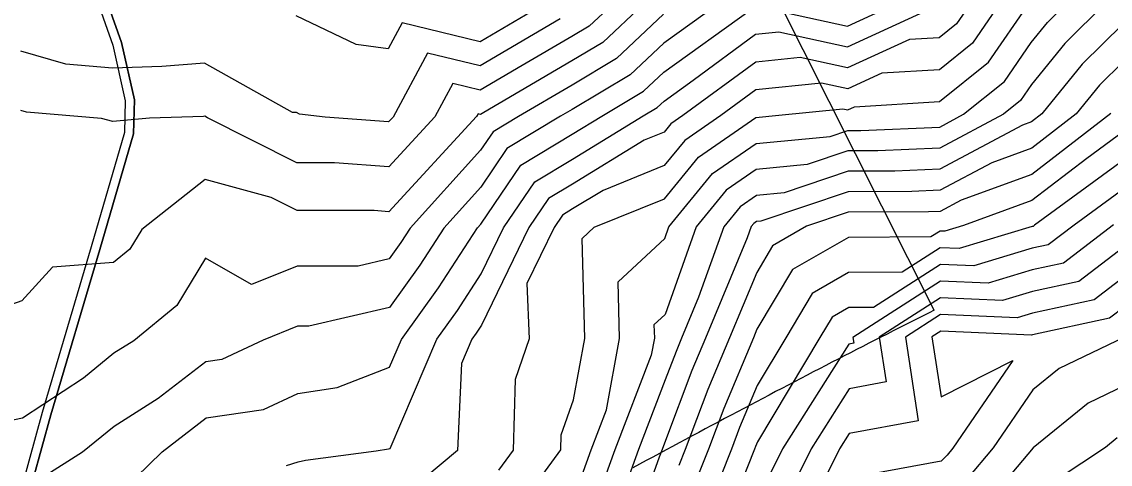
# Model space of a CAD drawing. Extents: x 42655 to 43811, y -141820 to -141156.
# Drawn here: x 43210.6 to 43270.9, y -141543.2 to -141518.6 of the extents above; entities that cross this region are included whole.
import ezdxf

# ---------------------------------------------------------------- set-up
doc = ezdxf.new("R2010")
doc.units = 0
for name, color, linetype in [('D-STR-HTXT', 7, 'Continuous'), ('ZE_HICN', 7, 'Continuous'), ('ZE_LWCN', 7, 'Continuous'), ('地形', 7, 'Continuous'), ('現況水路ﾊｯﾁ', 7, 'Continuous')]:
    doc.layers.add(name, color=color, linetype=linetype)

msp = doc.modelspace()

# ---------------------------------------------------------------- linework, layer by layer
at = {"layer": 'D-STR-HTXT'}
msp.add_line((43261.146, -141534.624), (43238.696, -141489.947), dxfattribs=at)
msp.add_lwpolyline([(43261.146, -141534.624), (43260.867, -141534.764), (43260.537, -141534.93), (43260.206, -141535.097), (43259.874, -141535.265), (43259.541, -141535.434), (43259.208, -141535.603), (43258.874, -141535.773), (43258.538, -141535.944), (43258.202, -141536.115), (43257.866, -141536.287), (43257.528, -141536.46), (43257.19, -141536.634), (43256.851, -141536.808), (43256.511, -141536.983), (43256.17, -141537.159), (43255.828, -141537.335), (43255.486, -141537.512), (43255.142, -141537.69), (43254.798, -141537.869), (43254.453, -141538.048), (43254.108, -141538.228), (43253.761, -141538.408), (43253.414, -141538.59), (43253.066, -141538.772), (43252.717, -141538.955), (43252.367, -141539.138), (43252.016, -141539.323), (43251.665, -141539.508), (43251.313, -141539.693), (43250.96, -141539.88), (43250.606, -141540.067), (43250.251, -141540.254), (43249.896, -141540.443), (43249.539, -141540.632), (43249.182, -141540.822), (43248.824, -141541.012), (43248.466, -141541.203), (43248.106, -141541.395), (43247.745, -141541.588), (43247.384, -141541.781), (43247.022, -141541.975), (43246.659, -141542.17), (43246.296, -141542.365), (43245.931, -141542.561), (43245.566, -141542.758), (43245.199, -141542.955), (43244.832, -141543.153), (43244.465, -141543.352)], dxfattribs=at)
at = {"layer": 'ZE_HICN'}
for points in [[(43263.181, -141517.611), (43262.381, -141518.767), (43261.434, -141519.532), (43259.779, -141519.632), (43256.354, -141521.206), (43253.719, -141520.63), (43251.264, -141520.879), (43247.224, -141523.849), (43246.565, -141524.304), (43246.194, -141524.758), (43245.078, -141525.213), (43241.119, -141527.636), (43239.792, -141528.434), (43238.698, -141530.052), (43236.068, -141535.46), (43235.789, -141535.889), (43235.545, -141536.229), (43234.97, -141537.574), (43234.751, -141542.396), (43231.027, -141545.511)], [(43245.026, -141517.697), (43242.801, -141519.789), (43241.087, -141520.81), (43236.204, -141523.669), (43236.013, -141523.781), (43235.887, -141523.751), (43235.805, -141523.903), (43230.95, -141529.169), (43230.138, -141529.109), (43225.861, -141529.107), (43224.426, -141528.384), (43220.765, -141527.39), (43217.266, -141530.153), (43216.599, -141531.251), (43215.698, -141531.988), (43212.321, -141532.247), (43210.62, -141534.106), (43206.081, -141535.712)], [(43271.607, -141518.766), (43269.351, -141521), (43267.114, -141523.755), (43266.544, -141524.194), (43266.033, -141524.381), (43261.468, -141526.817), (43258.962, -141526.921), (43256.381, -141526.933), (43252.831, -141528.129), (43251.299, -141528.275), (43250.395, -141528.899), (43249.494, -141530.001), (43248.104, -141533.908), (43247.162, -141536.175), (43246.854, -141536.907), (43246.258, -141538.49), (43244.768, -141542.349), (43243.583, -141545.635)], [(43271.65, -141527.901), (43268.896, -141529.91), (43267.469, -141530.998), (43266.577, -141531.192), (43263.338, -141532.17), (43261.493, -141532.091), (43257.78, -141534.472), (43256.416, -141534.479), (43255.49, -141535.011), (43254.822, -141536.139), (43251.363, -141541.913), (43251.25, -141542.181), (43251.199, -141542.318), (43249.604, -141546.334)], [(43271.688, -141536.113), (43268.076, -141537.854), (43266.614, -141539.036), (43264.407, -141542.256), (43262.964, -141543.976)]]:
    msp.add_lwpolyline(points, dxfattribs=at)
at = {"layer": 'ZE_LWCN'}
for points in [[(43264.806, -141517.604), (43263.266, -141519.829), (43261.442, -141521.303), (43258.255, -141521.495), (43256.359, -141522.367), (43254.9, -141522.048), (43251.271, -141522.416), (43249.335, -141523.839), (43247.331, -141525.223), (43246.202, -141526.603), (43242.809, -141527.988), (43241.126, -141529.018), (43240.561, -141529.357), (43240.096, -141530.045), (43238.584, -141533.155), (43238.724, -141536.214), (43237.939, -141538.468), (43237.823, -141542.381), (43237.014, -141543.486)], [(43238.42, -141545.172), (43240.473, -141542.369), (43240.498, -141541.537), (43241.175, -141539.592), (43241.795, -141536.2), (43241.648, -141530.662), (43242.322, -141530.035), (43246.211, -141528.448), (43248.097, -141526.142), (43251.278, -141523.945), (43252.55, -141523.824), (43256.082, -141523.466), (43256.364, -141523.528), (43256.732, -141523.359), (43261.451, -141523.074), (43264.152, -141520.891), (43266.432, -141517.596)], [(43241.201, -141544.981), (43242.146, -141542.361), (43242.999, -141540.152), (43243.723, -141536.191), (43243.639, -141533.05), (43246.222, -141530.65), (43246.447, -141530.015), (43248.863, -141527.061), (43251.285, -141525.389), (43255.392, -141524.996), (43256.37, -141524.667), (43257.081, -141524.664), (43261.457, -141524.482), (43262.781, -141523.776), (43265.037, -141521.953), (43266.523, -141519.805), (43267.427, -141518.692), (43268.544, -141517.586)], [(43270.682, -141517.576), (43268.389, -141519.846), (43266.534, -141522.13), (43265.922, -141523.015), (43264.993, -141523.765), (43261.463, -141525.65), (43258.021, -141525.792), (43256.375, -141525.8), (43254.112, -141526.563), (43251.292, -141526.832), (43249.629, -141527.98), (43247.97, -141530.008), (43246.241, -141534.871), (43245.63, -141535.439), (43245.65, -141536.182), (43245.479, -141537.119), (43243.457, -141542.355), (43241.241, -141548.499)], [(43251.355, -141517.795), (43256.343, -141518.885), (43259.073, -141517.631)], [(43249.191, -141517.677), (43246.171, -141519.836), (43244.303, -141521.591), (43241.1, -141523.501), (43240.451, -141523.881), (43237.483, -141525.665), (43236.032, -141527.812), (43233.992, -141530.074), (43232.656, -141532.13), (43230.975, -141534.475), (43226.521, -141535.51), (43225.891, -141535.509), (43223.977, -141536.284), (43221.687, -141537.354), (43220.812, -141537.482), (43218.173, -141539.519), (43215.741, -141541.066), (43213.985, -141542.494), (43211.797, -141543.873), (43210.669, -141544.533), (43207.321, -141546.592)], [(43208.925, -141548.68), (43210.684, -141547.599), (43213.52, -141545.94), (43215.757, -141544.529), (43216.927, -141543.9), (43218.394, -141542.473), (43220.827, -141540.594), (43224.002, -141540.132), (43225.909, -141539.241), (43228.084, -141538.901), (43230.99, -141537.78), (43231.646, -141536.248), (43233.701, -141533.383), (43235.856, -141530.065), (43236.041, -141529.86), (43238.253, -141526.588), (43241.106, -141524.873), (43242.744, -141523.87), (43245.055, -141522.493), (43246.178, -141521.437), (43250.964, -141518.015)], [(43246.163, -141518.236), (43243.552, -141520.69), (43241.093, -141522.156), (43238.128, -141523.892), (43236.714, -141524.742), (43236.022, -141525.765), (43232.128, -141530.083), (43231.612, -141530.878), (43230.962, -141531.784), (43229.241, -141532.184), (43225.876, -141532.178), (43223.336, -141533.206), (43220.785, -141531.75), (43219.196, -141534.367), (43216.814, -141536.318), (43215.722, -141537.012), (43214.032, -141538.385), (43210.651, -141540.604), (43209.311, -141540.891)], [(43243.307, -141517.705), (43242.049, -141518.887), (43241.081, -141519.465), (43238.321, -141521.08), (43236.006, -141522.438), (43234.485, -141522.069), (43233.492, -141523.914), (43230.938, -141526.684), (43227.932, -141526.463), (43225.849, -141526.462), (43220.905, -141523.973), (43220.748, -141523.885), (43220.68, -141523.891), (43217.696, -141523.988), (43215.662, -141524.182), (43215.025, -141524.001), (43210.877, -141523.65), (43210.57, -141523.563)], [(43225.282, -141543.222), (43225.927, -141543.016), (43226.332, -141542.927), (43230.249, -141542.417), (43230.927, -141542.311), (43231.012, -141542.279), (43233.595, -141536.239), (43234.745, -141534.636), (43236.054, -141532.62), (43237.3, -141530.059), (43239.022, -141527.511), (43241.113, -141526.255), (43245.026, -141523.859), (43245.806, -141523.394), (43246.186, -141523.038), (43247.802, -141521.882), (43251.257, -141519.343), (43252.537, -141519.213), (43256.348, -141520.046), (43261.303, -141517.769)], [(43239.453, -141517.723), (43235.994, -141519.753), (43231.681, -141518.705), (43230.907, -141520.143), (43229.136, -141519.915), (43225.811, -141518.323)], [(43240.437, -141518.492), (43236, -141521.096), (43233.083, -141520.387), (43231.18, -141523.925), (43230.926, -141524.199), (43227.427, -141523.942), (43225.994, -141523.758), (43225.836, -141523.682), (43225.607, -141523.673), (43220.735, -141520.937), (43218.375, -141521.126), (43215.648, -141521.215), (43213.048, -141520.995), (43210.555, -141520.285)], [(43271.617, -141520.863), (43270.312, -141522.153), (43269.019, -141523.746), (43266.551, -141525.648), (43264.335, -141526.457), (43261.474, -141527.984), (43259.903, -141528.049), (43256.386, -141528.065), (43251.55, -141529.695), (43251.305, -141529.718), (43251.161, -141529.818), (43251.017, -141529.994), (43250.795, -141530.618), (43248.487, -141536.169), (43247.733, -141537.962), (43246.274, -141541.839), (43246.08, -141542.343), (43245.925, -141542.771), (43243.86, -141548.516)], [(43270.925, -141523.738), (43266.558, -141527.101), (43262.637, -141528.533), (43261.479, -141529.151), (43260.843, -141529.177), (43256.391, -141529.198), (43254.073, -141529.98), (43252.196, -141531.06), (43251.319, -141532.539), (43249.812, -141536.162), (43248.613, -141539.016), (43247.363, -141542.336), (43247.011, -141543.223)], [(43271.635, -141524.732), (43269.6, -141526.217), (43266.565, -141528.554), (43262.775, -141529.939), (43261.739, -141530.252), (43261.484, -141530.241), (43260.972, -141530.569), (43256.398, -141530.591), (43253.294, -141532.377), (43251.333, -141535.683), (43251.137, -141536.156), (43249.492, -141540.071), (43248.642, -141542.33), (43247.876, -141544.26)], [(43271.642, -141526.316), (43266.703, -141529.92), (43266.622, -141529.982), (43266.571, -141529.993), (43262.538, -141531.211), (43261.489, -141531.166), (43259.376, -141532.521), (43256.407, -141532.535), (43254.392, -141533.694), (43252.938, -141536.148), (43251.348, -141538.801), (43250.371, -141541.126), (43249.92, -141542.324), (43248.74, -141545.297)], [(43271.089, -141529.899), (43268.316, -141532.014), (43266.583, -141532.391), (43264.137, -141533.129), (43261.497, -141533.017), (43256.643, -141536.13), (43256.692, -141536.453), (43256.426, -141536.502), (43252.744, -141542.311), (43251.378, -141545.081)], [(43271.665, -141531.123), (43269.164, -141533.031), (43266.588, -141533.589), (43264.937, -141534.088), (43261.502, -141533.942), (43258.1, -141536.123), (43258.481, -141538.599), (43256.437, -141538.977), (43254.329, -141542.304), (43251.393, -141548.258)], [(43271.673, -141532.779), (43270.011, -141534.047), (43266.594, -141534.788), (43265.737, -141535.047), (43261.506, -141534.867), (43259.558, -141536.116), (43260.271, -141540.746), (43256.449, -141541.452), (43255.914, -141542.296), (43255.098, -141543.95)], [(43271.681, -141534.436), (43270.858, -141535.063), (43266.6, -141535.987), (43266.536, -141536.007), (43261.51, -141535.793), (43261.016, -141536.11), (43261.528, -141539.433), (43265.506, -141537.421), (43262.185, -141542.267), (43261.861, -141542.653), (43261.544, -141542.985), (43257.63, -141543.705)], [(43271.701, -141538.804), (43269.68, -141539.778), (43266.629, -141542.246), (43264.066, -141545.299)], [(43271.284, -141541.702), (43270.636, -141542.227), (43266.641, -141544.868)]]:
    msp.add_lwpolyline(points, dxfattribs=at)
at = {"layer": '地形'}
for points in [[(43222.238, -141495.642), (43214.454, -141507.066), (43213.512, -141510.935), (43213.636, -141513.564), (43213.964, -141515.124), (43215.651, -141519.939), (43216.35, -141523.02), (43216.309, -141524.786), (43214.459, -141531.12), (43211.745, -141540.29), (43210.264, -141545.68), (43208.537, -141549.254), (43206.194, -141553.904), (43205.166, -141558.381), (43204.014, -141563.487), (43203.973, -141566.495), (43203.069, -141569.206), (43201.712, -141572.656), (43201.341, -141575.375), (43200.273, -141579.318), (43200.067, -141581.947), (43200.562, -141585.203), (43200.809, -141587.257)], [(43222.688, -141495.995), (43214.935, -141507.204), (43214.015, -141510.983), (43214.133, -141513.5), (43214.447, -141514.99), (43216.132, -141519.801), (43216.851, -141522.969), (43216.807, -141524.863), (43214.939, -141531.261), (43212.226, -141540.427), (43210.734, -141545.857), (43208.986, -141549.475), (43206.668, -141554.075), (43205.654, -141558.492), (43204.514, -141563.546), (43204.472, -141566.58), (43203.539, -141569.377), (43202.2, -141572.783), (43201.832, -141575.475), (43200.767, -141579.404), (43200.57, -141581.929), (43201.057, -141585.136), (43201.305, -141587.197)]]:
    msp.add_lwpolyline(points, dxfattribs=at)
at = {"layer": '現況水路ﾊｯﾁ'}
msp.add_lwpolyline([(43208.986, -141549.475), (43210.734, -141545.857), (43212.226, -141540.427), (43214.939, -141531.261), (43216.807, -141524.863), (43216.851, -141522.969), (43216.132, -141519.801), (43214.447, -141514.99), (43214.133, -141513.5), (43214.015, -141510.983), (43214.935, -141507.204), (43222.688, -141495.995), (43222.238, -141495.642), (43214.454, -141507.066), (43213.512, -141510.935), (43213.636, -141513.564), (43213.964, -141515.124), (43215.651, -141519.939), (43216.35, -141523.02), (43216.309, -141524.786), (43214.459, -141531.12), (43211.745, -141540.29), (43210.264, -141545.68)], dxfattribs=at)

doc.saveas('drawing.dxf')
